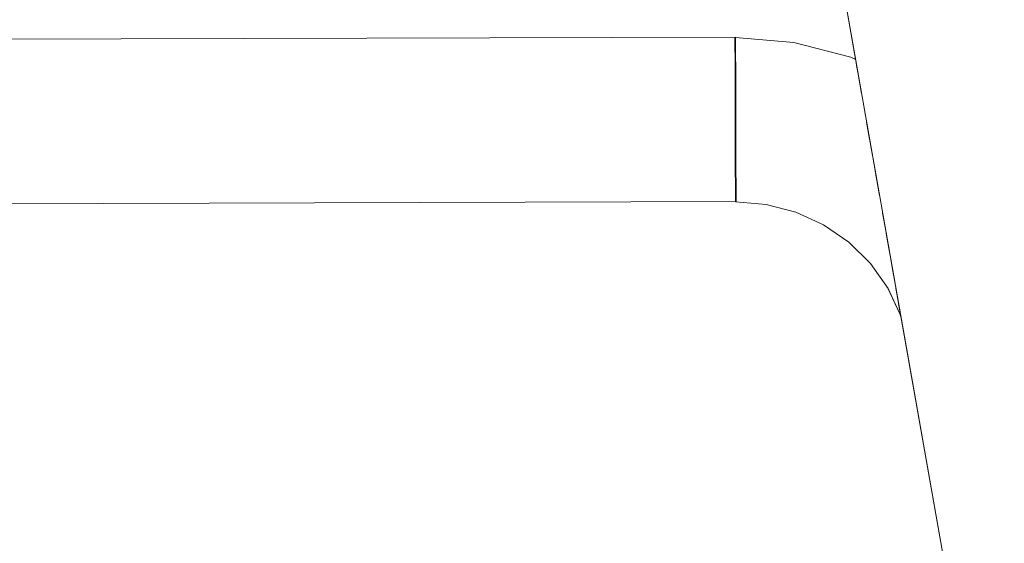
# Model space of a CAD drawing. Header units: millimetres. Extents: x -30280 to 309309, y -17460 to 4378.
# Tile 770 of 1056: x 249336 to 249432, y -13090 to -13039. Entities that reach past the tile are written whole.
import ezdxf

# ---------------------------------------------------------------- set-up
doc = ezdxf.new("R2010")
doc.units = ezdxf.units.MM
doc.header["$MEASUREMENT"] = 0
doc.linetypes.add('Wipeout_Contour', pattern=[1000, 0, -1000])
for name, color, linetype in [('Nuevo_08_E_Envans secs', 7, 'Continuous'), ('Nuevo_09_EI_Mobiliari general', 7, 'Continuous'), ('Nuevo_Ventanas Archicad', 7, 'Continuous')]:
    doc.layers.add(name, color=color, linetype=linetype)
doc.layers.add('Nuevo_09_EI_Mobiliari general_Pluma_Nº__1', color=7, linetype='Continuous', lineweight=5)

# ---------------------------------------------------------------- blocks, each defined once
blk = doc.blocks.new('Elem Sección_541_6', base_point=(235890.588, -13459.976))
at = {"color": 254, "linetype": 'Wipeout_Contour', "lineweight": 0, "ltscale": 1517989.291840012}
blk.add_wipeout([(248979.884, -11359.976), (254508.641, -11359.976), (254508.641, -13457.976), (254654.197, -13457.976), (254654.197, -11012.976), (248979.884, -11012.976)], dxfattribs=at).dxf.layer = 'Nuevo_08_E_Envans secs'
blk = doc.blocks.new('Elem Sección_543_6', base_point=(235890.588, -13459.976))
at = {"color": 254, "linetype": 'Wipeout_Contour', "lineweight": 0, "ltscale": 7237639.821845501}
blk.add_wipeout([(248979.884, -13402.745), (248979.884, -13409.976), (249461.208, -13409.976), (249471.767, -13351.001), (249421.944, -13068.438), (249421.833, -13068.03), (249420.624, -13065.481), (249418.964, -13063.151), (249416.847, -13061.071), (249414.395, -13059.386), (249411.682, -13058.147), (249408.792, -13057.391), (249405.812, -13057.142), (249405.812, -13057.12), (249236.899, -13057.585), (249236.899, -13057.621), (249230.387, -13057.603), (249223.875, -13057.621), (249223.875, -13057.585), (249054.963, -13057.12), (249054.963, -13057.142), (249051.983, -13057.391), (249049.093, -13058.147), (249046.38, -13059.386), (249043.928, -13061.071), (249041.811, -13063.151), (249040.151, -13065.481), (249038.942, -13068.03), (249038.831, -13068.439)], dxfattribs=at).dxf.layer = 'Nuevo_Ventanas Archicad'
at = {"color": 254, "linetype": 'Wipeout_Contour', "lineweight": 0, "ltscale": 31165908.05935061}
blk.add_wipeout([(253368.641, -11399.976), (248979.884, -11399.976), (248979.884, -13305.666), (249022.416, -13068.118), (249023.053, -13065.78), (249026.984, -13043.488), (249005.387, -13043.488), (249005.387, -12987.919), (249005.459, -12987.919), (249019.024, -12561.809), (249441.751, -12561.809), (249455.316, -12987.919), (249455.387, -12987.919), (249455.387, -13043.488), (249433.791, -13043.488), (249437.722, -13065.78), (249438.358, -13068.118), (249480.387, -13302.855), (249522.416, -13068.119), (249523.053, -13065.78), (249526.984, -13043.488), (249505.387, -13043.488), (249505.387, -12987.919), (249505.459, -12987.919), (249519.024, -12561.809), (249941.751, -12561.809), (249955.316, -12987.919), (249955.387, -12987.919), (249955.387, -13043.488), (249933.791, -13043.488), (249937.722, -13065.78), (249938.358, -13068.119), (249980.387, -13302.855), (250022.416, -13068.119), (250023.053, -13065.78), (250026.984, -13043.488), (250005.387, -13043.488), (250005.387, -12987.919), (250005.459, -12987.919), (250019.024, -12561.81), (250441.751, -12561.81), (250455.316, -12987.919), (250455.387, -12987.919), (250455.387, -13043.488), (250433.791, -13043.488), (250437.722, -13065.78), (250438.358, -13068.119), (250480.387, -13302.855), (250522.416, -13068.119), (250523.053, -13065.78), (250526.984, -13043.488), (250505.387, -13043.488), (250505.387, -12987.919), (250505.459, -12987.919), (250519.024, -12561.81), (250941.751, -12561.81), (250955.316, -12987.919), (250955.387, -12987.919), (250955.387, -13043.488), (250933.791, -13043.488), (250937.722, -13065.78), (250938.358, -13068.119), (250980.387, -13302.855), (251022.416, -13068.119), (251023.053, -13065.78), (251026.984, -13043.488), (251005.387, -13043.488), (251005.387, -12987.919), (251005.459, -12987.919), (251019.024, -12561.81), (251441.751, -12561.81), (251455.316, -12987.919), (251455.387, -12987.919), (251455.387, -13043.488), (251433.791, -13043.488), (251437.722, -13065.78), (251438.358, -13068.119), (251480.387, -13302.855), (251522.416, -13068.119), (251523.053, -13065.78), (251526.984, -13043.488), (251505.387, -13043.488), (251505.387, -12987.919), (251505.459, -12987.919), (251519.024, -12561.81), (251941.751, -12561.81), (251955.316, -12987.919), (251955.387, -12987.919), (251955.387, -13043.488), (251933.791, -13043.488), (251937.722, -13065.78), (251938.358, -13068.119), (251980.387, -13302.855), (252022.416, -13068.119), (252023.053, -13065.78), (252026.984, -13043.488), (252005.387, -13043.488), (252005.387, -12987.919), (252005.459, -12987.919), (252019.024, -12561.81), (252441.751, -12561.81), (252455.316, -12987.919), (252455.387, -12987.919), (252455.387, -13043.488), (252433.791, -13043.488), (252437.722, -13065.78), (252438.358, -13068.119), (252480.387, -13302.855), (252522.416, -13068.119), (252523.053, -13065.78), (252526.984, -13043.488), (252505.387, -13043.488), (252505.387, -12987.919), (252505.459, -12987.919), (252519.024, -12561.81), (252941.751, -12561.81), (252955.316, -12987.919), (252955.387, -12987.919), (252955.387, -13043.488), (252933.791, -13043.488), (252937.722, -13065.78), (252938.358, -13068.119), (252999.567, -13409.976), (253368.641, -13409.976)], dxfattribs=at).dxf.layer = 'Nuevo_Ventanas Archicad'
blk = doc.blocks.new('Elem Sección_577_6', base_point=(235890.588, -13459.976))
at = {"color": 254, "linetype": 'Wipeout_Contour', "lineweight": 0, "ltscale": 749274.370753}
blk.add_wipeout([(249417.368, -13043.221), (249417.508, -13043.285), (249417.497, -13043.221)], dxfattribs=at).dxf.layer = 'Nuevo_09_EI_Mobiliari general'
at = {"color": 254, "linetype": 'Wipeout_Contour', "lineweight": 0, "ltscale": 749281.041575}
blk.add_wipeout([(249419.014, -13052.601), (249419.17, -13052.708), (249419.118, -13052.414)], dxfattribs=at).dxf.layer = 'Nuevo_09_EI_Mobiliari general'
at = {"color": 254, "linetype": 'Wipeout_Contour', "lineweight": 0, "ltscale": 9483689.551804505}
blk.add_wipeout([(249043.278, -13043.221), (249043.407, -13043.221), (249043.735, -13043.071), (249049.285, -13041.62), (249054.944, -13041.147), (249054.944, -13041.12), (249230.387, -13041.603), (249405.831, -13041.12), (249405.831, -13041.147), (249411.49, -13041.62), (249417.04, -13043.071), (249417.368, -13043.221), (249417.497, -13043.221), (249415.922, -13034.287), (249415.153, -13031.419), (249413.897, -13028.729), (249412.191, -13026.298), (249410.089, -13024.201), (249407.654, -13022.502), (249404.961, -13021.252), (249402.091, -13020.49), (249399.133, -13020.239), (249399.133, -13020.217), (249243.579, -13020.652), (249243.579, -13020.725), (249230.387, -13020.689), (249217.196, -13020.725), (249217.196, -13020.652), (249061.642, -13020.217), (249061.642, -13020.239), (249058.684, -13020.49), (249055.814, -13021.252), (249053.12, -13022.502), (249050.685, -13024.201), (249048.583, -13026.298), (249046.878, -13028.729), (249045.622, -13031.419), (249044.853, -13034.287)], dxfattribs=at).dxf.layer = 'Nuevo_09_EI_Mobiliari general'
at = {"color": 254, "linetype": 'Wipeout_Contour', "lineweight": 0, "ltscale": 2497705.638147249}
blk.add_wipeout([(249455.387, -13007.674), (249413.566, -13007.674), (249415.63, -13008.632), (249420.357, -13011.93), (249424.437, -13016.001), (249427.747, -13020.719), (249430.186, -13025.942), (249431.679, -13031.509), (249433.744, -13043.221), (249455.387, -13043.221)], dxfattribs=at).dxf.layer = 'Nuevo_09_EI_Mobiliari general'
at = {"color": 254, "linetype": 'Wipeout_Contour', "lineweight": 0, "ltscale": 999204.079566}
blk.add_wipeout([(249425.168, -13032.657), (249423.8, -13032.898), (249480.387, -13353.819), (249480.387, -13345.819)], dxfattribs=at).dxf.layer = 'Nuevo_09_EI_Mobiliari general'
at = {"color": 254, "linetype": 'Wipeout_Contour', "lineweight": 0, "ltscale": 999032.376934}
blk.add_wipeout([(249417.508, -13043.285), (249417.04, -13043.071), (249417.081, -13043.2), (249417.53, -13043.405)], dxfattribs=at).dxf.layer = 'Nuevo_09_EI_Mobiliari general'
at = {"color": 254, "linetype": 'Wipeout_Contour', "lineweight": 0, "ltscale": 999200.417366}
blk.add_wipeout([(249423.8, -13032.898), (249422.432, -13033.139), (249478.977, -13353.819), (249480.387, -13353.819)], dxfattribs=at).dxf.layer = 'Nuevo_09_EI_Mobiliari general'
at = {"color": 254, "linetype": 'Wipeout_Contour', "lineweight": 0, "ltscale": 999020.225812}
blk.add_wipeout([(249411.49, -13041.62), (249411.511, -13041.743), (249417.081, -13043.2), (249417.04, -13043.071)], dxfattribs=at).dxf.layer = 'Nuevo_09_EI_Mobiliari general'
at = {"color": 254, "linetype": 'Wipeout_Contour', "lineweight": 0, "ltscale": 1248744.631828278}
blk.add_wipeout([(249405.83, -13041.242), (249405.83, -13041.269), (249411.511, -13041.743), (249411.49, -13041.62), (249405.831, -13041.147)], dxfattribs=at).dxf.layer = 'Nuevo_09_EI_Mobiliari general'
at = {"color": 254, "linetype": 'Wipeout_Contour', "lineweight": 0, "ltscale": 999032.611115}
blk.add_wipeout([(249417.081, -13043.2), (249417.04, -13043.554), (249417.601, -13043.81), (249417.53, -13043.405)], dxfattribs=at).dxf.layer = 'Nuevo_09_EI_Mobiliari general'
at = {"color": 254, "linetype": 'Wipeout_Contour', "lineweight": 0, "ltscale": 999020.276533}
blk.add_wipeout([(249411.511, -13041.743), (249411.49, -13042.102), (249417.04, -13043.554), (249417.081, -13043.2)], dxfattribs=at).dxf.layer = 'Nuevo_09_EI_Mobiliari general'
at = {"color": 254, "linetype": 'Wipeout_Contour', "lineweight": 0, "ltscale": 1248744.714350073}
blk.add_wipeout([(249405.83, -13041.269), (249405.831, -13041.603), (249405.831, -13041.63), (249411.49, -13042.102), (249411.511, -13041.743)], dxfattribs=at).dxf.layer = 'Nuevo_09_EI_Mobiliari general'
at = {"color": 254, "linetype": 'Wipeout_Contour', "lineweight": 0, "ltscale": 999032.683777}
blk.add_wipeout([(249417.04, -13043.554), (249416.917, -13044.122), (249417.721, -13044.489), (249417.601, -13043.81)], dxfattribs=at).dxf.layer = 'Nuevo_09_EI_Mobiliari general'
at = {"color": 254, "linetype": 'Wipeout_Contour', "lineweight": 0, "ltscale": 999020.135032}
blk.add_wipeout([(249411.49, -13042.102), (249411.428, -13042.686), (249416.917, -13044.122), (249417.04, -13043.554)], dxfattribs=at).dxf.layer = 'Nuevo_09_EI_Mobiliari general'
at = {"color": 254, "linetype": 'Wipeout_Contour', "lineweight": 0, "ltscale": 1248744.777914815}
blk.add_wipeout([(249405.831, -13041.63), (249405.832, -13042.192), (249405.832, -13042.219), (249411.428, -13042.686), (249411.49, -13042.102)], dxfattribs=at).dxf.layer = 'Nuevo_09_EI_Mobiliari general'
at = {"color": 254, "linetype": 'Wipeout_Contour', "lineweight": 0, "ltscale": 999032.77089}
blk.add_wipeout([(249416.717, -13044.887), (249417.885, -13045.421), (249417.721, -13044.489), (249416.917, -13044.122)], dxfattribs=at).dxf.layer = 'Nuevo_09_EI_Mobiliari general'
at = {"color": 254, "linetype": 'Wipeout_Contour', "lineweight": 0, "ltscale": 998635.854889}
blk.add_wipeout([(249405.831, -13041.12), (249230.387, -13041.603), (249230.387, -13041.724), (249405.83, -13041.242)], dxfattribs=at).dxf.layer = 'Nuevo_09_EI_Mobiliari general'
at = {"color": 254, "linetype": 'Wipeout_Contour', "lineweight": 0, "ltscale": 999019.798437}
blk.add_wipeout([(249411.327, -13043.478), (249416.717, -13044.887), (249416.917, -13044.122), (249411.428, -13042.686)], dxfattribs=at).dxf.layer = 'Nuevo_09_EI_Mobiliari general'
at = {"color": 254, "linetype": 'Wipeout_Contour', "lineweight": 0, "ltscale": 998997.661817}
blk.add_wipeout([(249411.428, -13042.686), (249405.832, -13042.219), (249405.833, -13043.019), (249411.327, -13043.478)], dxfattribs=at).dxf.layer = 'Nuevo_09_EI_Mobiliari general'
at = {"color": 254, "linetype": 'Wipeout_Contour', "lineweight": 0, "ltscale": 999032.854488}
blk.add_wipeout([(249416.445, -13045.826), (249418.089, -13046.577), (249417.885, -13045.421), (249416.717, -13044.887)], dxfattribs=at).dxf.layer = 'Nuevo_09_EI_Mobiliari general'
at = {"color": 254, "linetype": 'Wipeout_Contour', "lineweight": 0, "ltscale": 998635.905302}
blk.add_wipeout([(249405.83, -13041.242), (249230.387, -13041.724), (249230.387, -13042.085), (249405.831, -13041.603)], dxfattribs=at).dxf.layer = 'Nuevo_09_EI_Mobiliari general'
at = {"color": 254, "linetype": 'Wipeout_Contour', "lineweight": 0, "ltscale": 999019.277155}
blk.add_wipeout([(249411.327, -13043.478), (249411.19, -13044.452), (249416.445, -13045.826), (249416.717, -13044.887)], dxfattribs=at).dxf.layer = 'Nuevo_09_EI_Mobiliari general'
at = {"color": 254, "linetype": 'Wipeout_Contour', "lineweight": 0, "ltscale": 1248744.832254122}
blk.add_wipeout([(249405.833, -13043.019), (249405.836, -13043.978), (249405.836, -13044.005), (249411.19, -13044.452), (249411.327, -13043.478)], dxfattribs=at).dxf.layer = 'Nuevo_09_EI_Mobiliari general'
at = {"color": 254, "linetype": 'Wipeout_Contour', "lineweight": 0, "ltscale": 999032.922547}
blk.add_wipeout([(249416.11, -13046.911), (249418.326, -13047.923), (249418.089, -13046.577), (249416.445, -13045.826)], dxfattribs=at).dxf.layer = 'Nuevo_09_EI_Mobiliari general'
at = {"color": 254, "linetype": 'Wipeout_Contour', "lineweight": 0, "ltscale": 998636.005936}
blk.add_wipeout([(249230.387, -13042.085), (249230.387, -13042.674), (249405.832, -13042.192), (249405.831, -13041.603)], dxfattribs=at).dxf.layer = 'Nuevo_09_EI_Mobiliari general'
at = {"color": 254, "linetype": 'Wipeout_Contour', "lineweight": 0, "ltscale": 999018.587179}
blk.add_wipeout([(249411.19, -13044.452), (249411.021, -13045.58), (249416.11, -13046.911), (249416.445, -13045.826)], dxfattribs=at).dxf.layer = 'Nuevo_09_EI_Mobiliari general'
at = {"layer": 'Nuevo_09_EI_Mobiliari general_Pluma_Nº__1', "color": 7, "linetype": 'Continuous', "lineweight": 5}
for p, q in [((249405.831, -13041.12), (249223.831, -13041.621)), ((249405.768, -13041.142), (249405.768, -13041.242)), ((249405.831, -13041.12), (249405.83, -13041.242)), ((249411.49, -13041.62), (249405.831, -13041.147)), ((249405.768, -13041.242), (249405.768, -13041.603)), ((249405.83, -13041.242), (249405.831, -13041.603))]:
    blk.add_line(p, q, dxfattribs=at)
at = {"color": 254, "linetype": 'Wipeout_Contour', "lineweight": 0, "ltscale": 998636.153738}
blk.add_wipeout([(249405.832, -13042.192), (249230.387, -13042.674), (249230.387, -13043.474), (249405.833, -13042.992)], dxfattribs=at).dxf.layer = 'Nuevo_09_EI_Mobiliari general'
at = {"color": 254, "linetype": 'Wipeout_Contour', "lineweight": 0, "ltscale": 1248744.823686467}
blk.add_wipeout([(249405.836, -13044.005), (249405.838, -13045.12), (249405.838, -13045.147), (249411.021, -13045.58), (249411.19, -13044.452)], dxfattribs=at).dxf.layer = 'Nuevo_09_EI_Mobiliari general'
at = {"color": 254, "linetype": 'Wipeout_Contour', "lineweight": 0, "ltscale": 999032.968556}
blk.add_wipeout([(249415.721, -13048.107), (249418.59, -13049.418), (249418.326, -13047.923), (249416.11, -13046.911)], dxfattribs=at).dxf.layer = 'Nuevo_09_EI_Mobiliari general'
at = {"layer": 'Nuevo_09_EI_Mobiliari general_Pluma_Nº__1', "color": 7, "linetype": 'Continuous', "lineweight": 5}
for p, q in [((249405.768, -13041.603), (249405.769, -13042.192)), ((249405.831, -13041.603), (249405.832, -13042.192))]:
    blk.add_line(p, q, dxfattribs=at)
at = {"color": 254, "linetype": 'Wipeout_Contour', "lineweight": 0, "ltscale": 998636.344226}
blk.add_wipeout([(249405.833, -13042.992), (249230.387, -13043.474), (249230.387, -13044.46), (249405.836, -13043.978)], dxfattribs=at).dxf.layer = 'Nuevo_09_EI_Mobiliari general'
at = {"color": 254, "linetype": 'Wipeout_Contour', "lineweight": 0, "ltscale": 999017.7496}
blk.add_wipeout([(249411.021, -13045.58), (249410.826, -13046.827), (249415.721, -13048.107), (249416.11, -13046.911)], dxfattribs=at).dxf.layer = 'Nuevo_09_EI_Mobiliari general'
at = {"layer": 'Nuevo_09_EI_Mobiliari general_Pluma_Nº__1', "color": 7, "linetype": 'Continuous', "lineweight": 5}
for p, q in [((249405.769, -13042.192), (249405.771, -13042.992)), ((249405.832, -13042.192), (249405.833, -13042.992))]:
    blk.add_line(p, q, dxfattribs=at)
at = {"color": 254, "linetype": 'Wipeout_Contour', "lineweight": 0, "ltscale": 1248744.792122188}
blk.add_wipeout([(249405.838, -13045.147), (249405.842, -13046.384), (249405.842, -13046.411), (249410.826, -13046.827), (249411.021, -13045.58)], dxfattribs=at).dxf.layer = 'Nuevo_09_EI_Mobiliari general'
at = {"color": 254, "linetype": 'Wipeout_Contour', "lineweight": 0, "ltscale": 999032.989189}
blk.add_wipeout([(249415.292, -13049.38), (249418.872, -13051.016), (249418.59, -13049.418), (249415.721, -13048.107)], dxfattribs=at).dxf.layer = 'Nuevo_09_EI_Mobiliari general'
at = {"color": 254, "linetype": 'Wipeout_Contour', "lineweight": 0, "ltscale": 998636.571615}
blk.add_wipeout([(249230.387, -13044.46), (249230.387, -13045.603), (249405.838, -13045.12), (249405.836, -13043.978)], dxfattribs=at).dxf.layer = 'Nuevo_09_EI_Mobiliari general'
at = {"color": 254, "linetype": 'Wipeout_Contour', "lineweight": 0, "ltscale": 999016.789951}
blk.add_wipeout([(249410.826, -13046.827), (249410.609, -13048.156), (249415.292, -13049.38), (249415.721, -13048.107)], dxfattribs=at).dxf.layer = 'Nuevo_09_EI_Mobiliari general'
at = {"layer": 'Nuevo_09_EI_Mobiliari general_Pluma_Nº__1', "color": 7, "linetype": 'Continuous', "lineweight": 5}
for p, q in [((249405.771, -13042.992), (249405.773, -13043.978)), ((249405.833, -13042.992), (249405.836, -13043.978))]:
    blk.add_line(p, q, dxfattribs=at)
at = {"color": 254, "linetype": 'Wipeout_Contour', "lineweight": 0, "ltscale": 1248744.738794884}
blk.add_wipeout([(249405.842, -13046.411), (249405.845, -13047.731), (249405.845, -13047.758), (249410.609, -13048.156), (249410.826, -13046.827)], dxfattribs=at).dxf.layer = 'Nuevo_09_EI_Mobiliari general'
at = {"color": 254, "linetype": 'Wipeout_Contour', "lineweight": 0, "ltscale": 1248792.778295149}
blk.add_wipeout([(249414.833, -13050.69), (249419.014, -13052.601), (249419.118, -13052.414), (249418.872, -13051.016), (249415.292, -13049.38)], dxfattribs=at).dxf.layer = 'Nuevo_09_EI_Mobiliari general'
at = {"color": 254, "linetype": 'Wipeout_Contour', "lineweight": 0, "ltscale": 998636.829012}
blk.add_wipeout([(249405.838, -13045.12), (249230.387, -13045.603), (249230.387, -13046.866), (249405.842, -13046.384)], dxfattribs=at).dxf.layer = 'Nuevo_09_EI_Mobiliari general'
at = {"color": 254, "linetype": 'Wipeout_Contour', "lineweight": 0, "ltscale": 999015.73743}
blk.add_wipeout([(249410.609, -13048.156), (249410.379, -13049.526), (249414.833, -13050.69), (249415.292, -13049.38)], dxfattribs=at).dxf.layer = 'Nuevo_09_EI_Mobiliari general'
at = {"color": 254, "linetype": 'Wipeout_Contour', "lineweight": 0, "ltscale": 999041.075006}
blk.add_wipeout([(249418.322, -13053.808), (249419.508, -13054.623), (249419.17, -13052.708), (249419.014, -13052.601)], dxfattribs=at).dxf.layer = 'Nuevo_09_EI_Mobiliari general'
at = {"layer": 'Nuevo_09_EI_Mobiliari general_Pluma_Nº__1', "color": 7, "linetype": 'Continuous', "lineweight": 5}
for p, q in [((249405.773, -13043.978), (249405.776, -13045.12)), ((249405.836, -13043.978), (249405.838, -13045.12))]:
    blk.add_line(p, q, dxfattribs=at)
at = {"color": 254, "linetype": 'Wipeout_Contour', "lineweight": 0, "ltscale": 998997.040351}
blk.add_wipeout([(249405.782, -13047.753), (249405.786, -13049.142), (249410.379, -13049.526), (249410.609, -13048.156)], dxfattribs=at).dxf.layer = 'Nuevo_09_EI_Mobiliari general'
at = {"color": 254, "linetype": 'Wipeout_Contour', "lineweight": 0, "ltscale": 999031.728616}
blk.add_wipeout([(249414.833, -13050.69), (249414.361, -13051.998), (249418.322, -13053.808), (249419.014, -13052.601)], dxfattribs=at).dxf.layer = 'Nuevo_09_EI_Mobiliari general'
at = {"color": 254, "linetype": 'Wipeout_Contour', "lineweight": 0, "ltscale": 998637.108595}
blk.add_wipeout([(249230.387, -13046.866), (249230.387, -13048.213), (249405.845, -13047.731), (249405.842, -13046.384)], dxfattribs=at).dxf.layer = 'Nuevo_09_EI_Mobiliari general'
at = {"color": 254, "linetype": 'Wipeout_Contour', "lineweight": 0, "ltscale": 999014.623997}
blk.add_wipeout([(249410.379, -13049.526), (249410.141, -13050.895), (249414.361, -13051.998), (249414.833, -13050.69)], dxfattribs=at).dxf.layer = 'Nuevo_09_EI_Mobiliari general'
at = {"color": 254, "linetype": 'Wipeout_Contour', "lineweight": 0, "ltscale": 999040.818682}
blk.add_wipeout([(249417.63, -13054.973), (249419.837, -13056.49), (249419.508, -13054.623), (249418.322, -13053.808)], dxfattribs=at).dxf.layer = 'Nuevo_09_EI_Mobiliari general'
at = {"layer": 'Nuevo_09_EI_Mobiliari general_Pluma_Nº__1', "color": 7, "linetype": 'Continuous', "lineweight": 5}
for p, q in [((249405.776, -13045.12), (249405.779, -13046.384)), ((249405.838, -13045.12), (249405.842, -13046.384))]:
    blk.add_line(p, q, dxfattribs=at)
at = {"color": 254, "linetype": 'Wipeout_Contour', "lineweight": 0, "ltscale": 998996.872303}
blk.add_wipeout([(249405.786, -13049.142), (249405.79, -13050.531), (249410.141, -13050.895), (249410.379, -13049.526)], dxfattribs=at).dxf.layer = 'Nuevo_09_EI_Mobiliari general'
at = {"color": 254, "linetype": 'Wipeout_Contour', "lineweight": 0, "ltscale": 999029.662893}
blk.add_wipeout([(249414.361, -13051.998), (249413.889, -13053.263), (249417.63, -13054.973), (249418.322, -13053.808)], dxfattribs=at).dxf.layer = 'Nuevo_09_EI_Mobiliari general'
at = {"color": 254, "linetype": 'Wipeout_Contour', "lineweight": 0, "ltscale": 1747689.266807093}
blk.add_wipeout([(249405.845, -13047.731), (249223.846, -13048.231), (249223.849, -13049.585), (249230.387, -13049.603), (249405.786, -13049.12), (249405.782, -13047.753), (249405.845, -13047.758)], dxfattribs=at).dxf.layer = 'Nuevo_09_EI_Mobiliari general'
at = {"color": 254, "linetype": 'Wipeout_Contour', "lineweight": 0, "ltscale": 999013.483395}
blk.add_wipeout([(249410.141, -13050.895), (249409.903, -13052.221), (249413.889, -13053.263), (249414.361, -13051.998)], dxfattribs=at).dxf.layer = 'Nuevo_09_EI_Mobiliari general'
at = {"color": 254, "linetype": 'Wipeout_Contour', "lineweight": 0, "ltscale": 999040.456215}
blk.add_wipeout([(249416.958, -13056.06), (249420.147, -13058.252), (249419.836, -13056.489), (249417.63, -13054.973)], dxfattribs=at).dxf.layer = 'Nuevo_09_EI_Mobiliari general'
at = {"layer": 'Nuevo_09_EI_Mobiliari general_Pluma_Nº__1', "color": 7, "linetype": 'Continuous', "lineweight": 5}
for p, q in [((249405.779, -13046.384), (249405.782, -13047.731)), ((249405.842, -13046.384), (249405.845, -13047.731))]:
    blk.add_line(p, q, dxfattribs=at)
at = {"color": 254, "linetype": 'Wipeout_Contour', "lineweight": 0, "ltscale": 998996.691623}
blk.add_wipeout([(249405.79, -13050.531), (249405.794, -13051.878), (249409.903, -13052.221), (249410.141, -13050.895)], dxfattribs=at).dxf.layer = 'Nuevo_09_EI_Mobiliari general'
at = {"color": 254, "linetype": 'Wipeout_Contour', "lineweight": 0, "ltscale": 999027.618665}
blk.add_wipeout([(249413.889, -13053.263), (249413.431, -13054.448), (249416.958, -13056.06), (249417.63, -13054.973)], dxfattribs=at).dxf.layer = 'Nuevo_09_EI_Mobiliari general'
at = {"color": 254, "linetype": 'Wipeout_Contour', "lineweight": 0, "ltscale": 749284.714147}
blk.add_wipeout([(249420.147, -13058.252), (249419.336, -13059.104), (249420.499, -13060.246)], dxfattribs=at).dxf.layer = 'Nuevo_09_EI_Mobiliari general'
at = {"color": 254, "linetype": 'Wipeout_Contour', "lineweight": 0, "ltscale": 1248222.831583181}
blk.add_wipeout([(249405.786, -13049.12), (249230.387, -13049.603), (249236.925, -13049.621), (249236.921, -13050.974), (249405.79, -13050.509)], dxfattribs=at).dxf.layer = 'Nuevo_09_EI_Mobiliari general'
at = {"color": 254, "linetype": 'Wipeout_Contour', "lineweight": 0, "ltscale": 999012.350117}
blk.add_wipeout([(249409.903, -13052.221), (249409.672, -13053.466), (249413.431, -13054.448), (249413.889, -13053.263)], dxfattribs=at).dxf.layer = 'Nuevo_09_EI_Mobiliari general'
at = {"color": 254, "linetype": 'Wipeout_Contour', "lineweight": 0, "ltscale": 999039.07469}
blk.add_wipeout([(249416.958, -13056.06), (249416.328, -13057.037), (249419.336, -13059.104), (249420.147, -13058.252)], dxfattribs=at).dxf.layer = 'Nuevo_09_EI_Mobiliari general'
at = {"layer": 'Nuevo_09_EI_Mobiliari general_Pluma_Nº__1', "color": 7, "linetype": 'Continuous', "lineweight": 5}
for p, q in [((249405.782, -13047.731), (249405.786, -13049.12)), ((249405.845, -13047.731), (249405.849, -13049.12))]:
    blk.add_line(p, q, dxfattribs=at)
at = {"color": 254, "linetype": 'Wipeout_Contour', "lineweight": 0, "ltscale": 998996.503607}
blk.add_wipeout([(249405.794, -13051.878), (249405.798, -13053.142), (249409.672, -13053.466), (249409.903, -13052.221)], dxfattribs=at).dxf.layer = 'Nuevo_09_EI_Mobiliari general'
at = {"color": 254, "linetype": 'Wipeout_Contour', "lineweight": 0, "ltscale": 999025.657836}
blk.add_wipeout([(249413.431, -13054.448), (249413.001, -13055.516), (249416.328, -13057.037), (249416.958, -13056.06)], dxfattribs=at).dxf.layer = 'Nuevo_09_EI_Mobiliari general'
at = {"color": 254, "linetype": 'Wipeout_Contour', "lineweight": 0, "ltscale": 999045.842014}
blk.add_wipeout([(249419.336, -13059.104), (249418.603, -13059.828), (249420.807, -13061.993), (249420.499, -13060.247)], dxfattribs=at).dxf.layer = 'Nuevo_09_EI_Mobiliari general'
at = {"color": 254, "linetype": 'Wipeout_Contour', "lineweight": 0, "ltscale": 1248371.300129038}
blk.add_wipeout([(249405.79, -13050.509), (249223.853, -13051.01), (249223.857, -13052.357), (249405.794, -13051.856), (249405.79, -13050.531)], dxfattribs=at).dxf.layer = 'Nuevo_09_EI_Mobiliari general'
at = {"color": 254, "linetype": 'Wipeout_Contour', "lineweight": 0, "ltscale": 999011.258356}
blk.add_wipeout([(249409.672, -13053.466), (249409.456, -13054.589), (249413.001, -13055.516), (249413.431, -13054.448)], dxfattribs=at).dxf.layer = 'Nuevo_09_EI_Mobiliari general'
at = {"color": 254, "linetype": 'Wipeout_Contour', "lineweight": 0, "ltscale": 999036.510443}
blk.add_wipeout([(249416.328, -13057.037), (249415.759, -13057.873), (249418.603, -13059.828), (249419.336, -13059.104)], dxfattribs=at).dxf.layer = 'Nuevo_09_EI_Mobiliari general'
at = {"color": 254, "linetype": 'Wipeout_Contour', "lineweight": 0, "ltscale": 749287.638802}
blk.add_wipeout([(249420.871, -13062.353), (249420.304, -13062.694), (249421.137, -13063.864)], dxfattribs=at).dxf.layer = 'Nuevo_09_EI_Mobiliari general'
at = {"layer": 'Nuevo_09_EI_Mobiliari general_Pluma_Nº__1', "color": 7, "linetype": 'Continuous', "lineweight": 5}
for p, q in [((249405.786, -13049.12), (249405.79, -13050.509)), ((249405.849, -13049.12), (249405.853, -13050.509))]:
    blk.add_line(p, q, dxfattribs=at)
at = {"color": 254, "linetype": 'Wipeout_Contour', "lineweight": 0, "ltscale": 998996.313695}
blk.add_wipeout([(249405.798, -13053.142), (249405.801, -13054.284), (249409.456, -13054.589), (249409.672, -13053.466)], dxfattribs=at).dxf.layer = 'Nuevo_09_EI_Mobiliari general'
at = {"color": 254, "linetype": 'Wipeout_Contour', "lineweight": 0, "ltscale": 999023.839702}
blk.add_wipeout([(249413.001, -13055.516), (249412.612, -13056.435), (249415.759, -13057.873), (249416.328, -13057.037)], dxfattribs=at).dxf.layer = 'Nuevo_09_EI_Mobiliari general'
at = {"color": 254, "linetype": 'Wipeout_Contour', "lineweight": 0, "ltscale": 1248806.885950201}
blk.add_wipeout([(249417.97, -13060.401), (249420.304, -13062.694), (249420.871, -13062.353), (249420.807, -13061.993), (249418.603, -13059.828)], dxfattribs=at).dxf.layer = 'Nuevo_09_EI_Mobiliari general'
at = {"color": 254, "linetype": 'Wipeout_Contour', "lineweight": 0, "ltscale": 1248397.736283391}
blk.add_wipeout([(249236.918, -13052.321), (249236.914, -13053.585), (249405.798, -13053.12), (249405.794, -13051.878), (249405.794, -13051.856)], dxfattribs=at).dxf.layer = 'Nuevo_09_EI_Mobiliari general'
at = {"color": 254, "linetype": 'Wipeout_Contour', "lineweight": 0, "ltscale": 999010.240974}
blk.add_wipeout([(249409.456, -13054.589), (249409.26, -13055.559), (249412.612, -13056.435), (249413.001, -13055.516)], dxfattribs=at).dxf.layer = 'Nuevo_09_EI_Mobiliari general'
at = {"color": 254, "linetype": 'Wipeout_Contour', "lineweight": 0, "ltscale": 999034.230133}
blk.add_wipeout([(249415.759, -13057.873), (249415.267, -13058.544), (249417.97, -13060.401), (249418.603, -13059.828)], dxfattribs=at).dxf.layer = 'Nuevo_09_EI_Mobiliari general'
at = {"color": 254, "linetype": 'Wipeout_Contour', "lineweight": 0, "ltscale": 999049.847594}
blk.add_wipeout([(249419.691, -13063.002), (249421.411, -13065.416), (249421.137, -13063.864), (249420.304, -13062.694)], dxfattribs=at).dxf.layer = 'Nuevo_09_EI_Mobiliari general'
at = {"layer": 'Nuevo_09_EI_Mobiliari general_Pluma_Nº__1', "color": 7, "linetype": 'Continuous', "lineweight": 5}
for p, q in [((249405.79, -13050.509), (249405.794, -13051.856)), ((249405.853, -13050.509), (249405.857, -13051.856))]:
    blk.add_line(p, q, dxfattribs=at)
at = {"color": 254, "linetype": 'Wipeout_Contour', "lineweight": 0, "ltscale": 998996.127331}
blk.add_wipeout([(249405.801, -13054.284), (249405.804, -13055.27), (249409.26, -13055.559), (249409.456, -13054.589)], dxfattribs=at).dxf.layer = 'Nuevo_09_EI_Mobiliari general'
at = {"color": 254, "linetype": 'Wipeout_Contour', "lineweight": 0, "ltscale": 999022.219155}
blk.add_wipeout([(249412.277, -13057.177), (249415.267, -13058.544), (249415.759, -13057.873), (249412.612, -13056.435)], dxfattribs=at).dxf.layer = 'Nuevo_09_EI_Mobiliari general'
at = {"color": 254, "linetype": 'Wipeout_Contour', "lineweight": 0, "ltscale": 999042.571532}
blk.add_wipeout([(249417.97, -13060.401), (249417.457, -13060.807), (249419.691, -13063.002), (249420.304, -13062.694)], dxfattribs=at).dxf.layer = 'Nuevo_09_EI_Mobiliari general'
at = {"color": 254, "linetype": 'Wipeout_Contour', "lineweight": 0, "ltscale": 749290.017961}
blk.add_wipeout([(249420.994, -13065.618), (249421.714, -13067.137), (249421.436, -13065.557)], dxfattribs=at).dxf.layer = 'Nuevo_09_EI_Mobiliari general'
at = {"color": 254, "linetype": 'Wipeout_Contour', "lineweight": 0, "ltscale": 1248398.057745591}
blk.add_wipeout([(249236.914, -13053.585), (249236.91, -13054.727), (249405.801, -13054.263), (249405.798, -13053.142), (249405.798, -13053.12)], dxfattribs=at).dxf.layer = 'Nuevo_09_EI_Mobiliari general'
at = {"color": 254, "linetype": 'Wipeout_Contour', "lineweight": 0, "ltscale": 999009.328527}
blk.add_wipeout([(249409.091, -13056.344), (249412.277, -13057.177), (249412.612, -13056.435), (249409.26, -13055.559)], dxfattribs=at).dxf.layer = 'Nuevo_09_EI_Mobiliari general'
at = {"color": 254, "linetype": 'Wipeout_Contour', "lineweight": 0, "ltscale": 999032.302641}
blk.add_wipeout([(249415.267, -13058.544), (249414.868, -13059.028), (249417.457, -13060.807), (249417.97, -13060.401)], dxfattribs=at).dxf.layer = 'Nuevo_09_EI_Mobiliari general'
at = {"color": 254, "linetype": 'Wipeout_Contour', "lineweight": 0, "ltscale": 1248811.921619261}
blk.add_wipeout([(249419.24, -13063.156), (249420.994, -13065.618), (249421.436, -13065.557), (249421.411, -13065.416), (249419.691, -13063.002)], dxfattribs=at).dxf.layer = 'Nuevo_09_EI_Mobiliari general'
at = {"layer": 'Nuevo_09_EI_Mobiliari general_Pluma_Nº__1', "color": 7, "linetype": 'Continuous', "lineweight": 5}
for p, q in [((249405.794, -13051.856), (249405.798, -13053.12)), ((249405.857, -13051.856), (249405.86, -13053.12))]:
    blk.add_line(p, q, dxfattribs=at)
at = {"color": 254, "linetype": 'Wipeout_Contour', "lineweight": 0, "ltscale": 998995.949831}
blk.add_wipeout([(249409.26, -13055.559), (249405.804, -13055.27), (249405.807, -13056.07), (249409.091, -13056.344)], dxfattribs=at).dxf.layer = 'Nuevo_09_EI_Mobiliari general'
at = {"color": 254, "linetype": 'Wipeout_Contour', "lineweight": 0, "ltscale": 999020.845044}
blk.add_wipeout([(249412.277, -13057.177), (249412.005, -13057.72), (249414.868, -13059.028), (249415.267, -13058.544)], dxfattribs=at).dxf.layer = 'Nuevo_09_EI_Mobiliari general'
at = {"color": 254, "linetype": 'Wipeout_Contour', "lineweight": 0, "ltscale": 999040.669515}
blk.add_wipeout([(249417.457, -13060.807), (249417.079, -13061.033), (249419.24, -13063.156), (249419.691, -13063.002)], dxfattribs=at).dxf.layer = 'Nuevo_09_EI_Mobiliari general'
at = {"color": 254, "linetype": 'Wipeout_Contour', "lineweight": 0, "ltscale": 999053.255541}
blk.add_wipeout([(249420.682, -13065.562), (249421.883, -13068.097), (249421.714, -13067.137), (249420.994, -13065.618)], dxfattribs=at).dxf.layer = 'Nuevo_09_EI_Mobiliari general'
at = {"color": 254, "linetype": 'Wipeout_Contour', "lineweight": 0, "ltscale": 999008.548375}
blk.add_wipeout([(249409.091, -13056.344), (249408.954, -13056.922), (249412.005, -13057.72), (249412.277, -13057.177)], dxfattribs=at).dxf.layer = 'Nuevo_09_EI_Mobiliari general'
at = {"color": 254, "linetype": 'Wipeout_Contour', "lineweight": 0, "ltscale": 999030.786091}
blk.add_wipeout([(249414.868, -13059.028), (249414.575, -13059.312), (249417.079, -13061.033), (249417.457, -13060.807)], dxfattribs=at).dxf.layer = 'Nuevo_09_EI_Mobiliari general'
at = {"color": 254, "linetype": 'Wipeout_Contour', "lineweight": 0, "ltscale": 999047.557128}
blk.add_wipeout([(249419.24, -13063.156), (249418.964, -13063.151), (249420.682, -13065.562), (249420.994, -13065.618)], dxfattribs=at).dxf.layer = 'Nuevo_09_EI_Mobiliari general'
at = {"color": 254, "linetype": 'Wipeout_Contour', "lineweight": 0, "ltscale": 749291.980018}
blk.add_wipeout([(249421.889, -13068.13), (249421.833, -13068.03), (249421.944, -13068.438)], dxfattribs=at).dxf.layer = 'Nuevo_09_EI_Mobiliari general'
at = {"color": 254, "linetype": 'Wipeout_Contour', "lineweight": 0, "ltscale": 998995.786281}
blk.add_wipeout([(249405.807, -13056.07), (249405.809, -13056.659), (249408.954, -13056.922), (249409.091, -13056.344)], dxfattribs=at).dxf.layer = 'Nuevo_09_EI_Mobiliari general'
at = {"color": 254, "linetype": 'Wipeout_Contour', "lineweight": 0, "ltscale": 999019.75874}
blk.add_wipeout([(249412.005, -13057.72), (249411.805, -13058.046), (249414.575, -13059.312), (249414.868, -13059.028)], dxfattribs=at).dxf.layer = 'Nuevo_09_EI_Mobiliari general'
at = {"color": 254, "linetype": 'Wipeout_Contour', "lineweight": 0, "ltscale": 999039.345862}
blk.add_wipeout([(249417.079, -13061.033), (249416.847, -13061.071), (249418.964, -13063.151), (249419.24, -13063.156)], dxfattribs=at).dxf.layer = 'Nuevo_09_EI_Mobiliari general'
at = {"color": 254, "linetype": 'Wipeout_Contour', "lineweight": 0, "ltscale": 1248816.709356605}
blk.add_wipeout([(249420.682, -13065.562), (249420.624, -13065.481), (249421.833, -13068.03), (249421.889, -13068.13), (249421.883, -13068.097)], dxfattribs=at).dxf.layer = 'Nuevo_09_EI_Mobiliari general'
at = {"color": 254, "linetype": 'Wipeout_Contour', "lineweight": 0, "ltscale": 999194.976813}
blk.add_wipeout([(249478.977, -13353.819), (249422.432, -13033.139), (249421.106, -13033.373), (249477.609, -13353.819)], dxfattribs=at).dxf.layer = 'Nuevo_09_EI_Mobiliari general'
at = {"color": 254, "linetype": 'Wipeout_Contour', "lineweight": 0, "ltscale": 1248398.343626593}
blk.add_wipeout([(249236.91, -13054.727), (249236.907, -13055.713), (249405.804, -13055.249), (249405.801, -13054.284), (249405.801, -13054.263)], dxfattribs=at).dxf.layer = 'Nuevo_09_EI_Mobiliari general'
at = {"color": 254, "linetype": 'Wipeout_Contour', "lineweight": 0, "ltscale": 999007.923918}
blk.add_wipeout([(249408.954, -13056.922), (249408.854, -13057.274), (249411.805, -13058.046), (249412.005, -13057.72)], dxfattribs=at).dxf.layer = 'Nuevo_09_EI_Mobiliari general'
at = {"color": 254, "linetype": 'Wipeout_Contour', "lineweight": 0, "ltscale": 999029.726152}
blk.add_wipeout([(249414.575, -13059.312), (249414.395, -13059.386), (249416.847, -13061.071), (249417.079, -13061.033)], dxfattribs=at).dxf.layer = 'Nuevo_09_EI_Mobiliari general'
at = {"layer": 'Nuevo_09_EI_Mobiliari general_Pluma_Nº__1', "color": 7, "linetype": 'Continuous', "lineweight": 5}
for p, q in [((249405.798, -13053.12), (249405.801, -13054.263)), ((249405.86, -13053.12), (249405.864, -13054.262))]:
    blk.add_line(p, q, dxfattribs=at)
at = {"color": 254, "linetype": 'Wipeout_Contour', "lineweight": 0, "ltscale": 999189.785483}
blk.add_wipeout([(249421.106, -13033.373), (249419.861, -13033.593), (249476.326, -13353.819), (249477.609, -13353.819)], dxfattribs=at).dxf.layer = 'Nuevo_09_EI_Mobiliari general'
at = {"color": 254, "linetype": 'Wipeout_Contour', "lineweight": 0, "ltscale": 998995.641464}
blk.add_wipeout([(249405.809, -13056.659), (249405.811, -13057.02), (249408.854, -13057.274), (249408.954, -13056.922)], dxfattribs=at).dxf.layer = 'Nuevo_09_EI_Mobiliari general'
at = {"color": 254, "linetype": 'Wipeout_Contour', "lineweight": 0, "ltscale": 999018.992948}
blk.add_wipeout([(249411.805, -13058.046), (249411.682, -13058.146), (249414.395, -13059.386), (249414.575, -13059.312)], dxfattribs=at).dxf.layer = 'Nuevo_09_EI_Mobiliari general'
at = {"color": 254, "linetype": 'Wipeout_Contour', "lineweight": 0, "ltscale": 999185.001093}
blk.add_wipeout([(249419.861, -13033.593), (249418.736, -13033.791), (249475.166, -13353.819), (249476.326, -13353.819)], dxfattribs=at).dxf.layer = 'Nuevo_09_EI_Mobiliari general'
at = {"color": 254, "linetype": 'Wipeout_Contour', "lineweight": 0, "ltscale": 998651.846907}
blk.add_wipeout([(249236.904, -13056.513), (249405.807, -13056.048), (249405.804, -13055.249), (249236.907, -13055.713)], dxfattribs=at).dxf.layer = 'Nuevo_09_EI_Mobiliari general'
at = {"color": 254, "linetype": 'Wipeout_Contour', "lineweight": 0, "ltscale": 999007.473948}
blk.add_wipeout([(249408.854, -13057.274), (249408.792, -13057.391), (249411.682, -13058.146), (249411.805, -13058.046)], dxfattribs=at).dxf.layer = 'Nuevo_09_EI_Mobiliari general'
at = {"layer": 'Nuevo_09_EI_Mobiliari general_Pluma_Nº__1', "color": 7, "linetype": 'Continuous', "lineweight": 5}
for p, q in [((249405.801, -13054.263), (249405.804, -13055.249)), ((249405.864, -13054.262), (249405.867, -13055.248)), ((249414.395, -13059.386), (249411.682, -13058.146))]:
    blk.add_line(p, q, dxfattribs=at)
at = {"color": 254, "linetype": 'Wipeout_Contour', "lineweight": 0, "ltscale": 999180.769019}
blk.add_wipeout([(249418.736, -13033.791), (249417.765, -13033.962), (249474.164, -13353.819), (249475.166, -13353.819)], dxfattribs=at).dxf.layer = 'Nuevo_09_EI_Mobiliari general'
at = {"color": 254, "linetype": 'Wipeout_Contour', "lineweight": 0, "ltscale": 998995.519783}
blk.add_wipeout([(249405.811, -13057.02), (249405.812, -13057.142), (249408.792, -13057.391), (249408.854, -13057.274)], dxfattribs=at).dxf.layer = 'Nuevo_09_EI_Mobiliari general'
at = {"layer": 'Nuevo_09_EI_Mobiliari general_Pluma_Nº__1', "color": 7, "linetype": 'Continuous', "lineweight": 5}
blk.add_line((249411.682, -13058.146), (249408.792, -13057.391), dxfattribs=at)
at = {"color": 254, "linetype": 'Wipeout_Contour', "lineweight": 0, "ltscale": 999177.21789}
blk.add_wipeout([(249417.765, -13033.962), (249416.977, -13034.101), (249473.352, -13353.819), (249474.164, -13353.819)], dxfattribs=at).dxf.layer = 'Nuevo_09_EI_Mobiliari general'
at = {"color": 254, "linetype": 'Wipeout_Contour', "lineweight": 0, "ltscale": 1248398.775275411}
blk.add_wipeout([(249236.904, -13056.513), (249236.902, -13057.102), (249405.809, -13056.638), (249405.807, -13056.07), (249405.807, -13056.048)], dxfattribs=at).dxf.layer = 'Nuevo_09_EI_Mobiliari general'
at = {"layer": 'Nuevo_09_EI_Mobiliari general_Pluma_Nº__1', "color": 7, "linetype": 'Continuous', "lineweight": 5}
for p, q in [((249405.804, -13055.249), (249405.807, -13056.048)), ((249405.867, -13055.248), (249405.87, -13056.048))]:
    blk.add_line(p, q, dxfattribs=at)
at = {"color": 254, "linetype": 'Wipeout_Contour', "lineweight": 0, "ltscale": 999174.455552}
blk.add_wipeout([(249416.977, -13034.101), (249416.397, -13034.203), (249472.754, -13353.819), (249473.352, -13353.819)], dxfattribs=at).dxf.layer = 'Nuevo_09_EI_Mobiliari general'
at = {"color": 254, "linetype": 'Wipeout_Contour', "lineweight": 0, "ltscale": 1248398.908012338}
blk.add_wipeout([(249236.902, -13057.102), (249236.901, -13057.463), (249405.811, -13056.999), (249405.809, -13056.659), (249405.809, -13056.638)], dxfattribs=at).dxf.layer = 'Nuevo_09_EI_Mobiliari general'
at = {"color": 254, "linetype": 'Wipeout_Contour', "lineweight": 0, "ltscale": 999172.565929}
blk.add_wipeout([(249472.754, -13353.819), (249416.397, -13034.203), (249416.042, -13034.266), (249472.387, -13353.819)], dxfattribs=at).dxf.layer = 'Nuevo_09_EI_Mobiliari general'
at = {"color": 254, "linetype": 'Wipeout_Contour', "lineweight": 0, "ltscale": 1248398.979604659}
blk.add_wipeout([(249236.901, -13057.463), (249236.9, -13057.585), (249405.812, -13057.12), (249405.811, -13057.02), (249405.811, -13056.999)], dxfattribs=at).dxf.layer = 'Nuevo_09_EI_Mobiliari general'
at = {"layer": 'Nuevo_09_EI_Mobiliari general_Pluma_Nº__1', "color": 7, "linetype": 'Continuous', "lineweight": 5}
for p, q in [((249405.807, -13056.048), (249405.809, -13056.638)), ((249405.87, -13056.048), (249405.872, -13056.638)), ((249405.875, -13057.12), (249236.9, -13057.585)), ((249405.809, -13056.638), (249405.811, -13056.999)), ((249405.811, -13056.999), (249405.812, -13057.142)), ((249408.792, -13057.391), (249405.812, -13057.142)), ((249405.872, -13056.638), (249405.874, -13056.999)), ((249405.874, -13056.999), (249405.875, -13057.12))]:
    blk.add_line(p, q, dxfattribs=at)
at = {"color": 254, "linetype": 'Wipeout_Contour', "lineweight": 0, "ltscale": 999171.60648}
blk.add_wipeout([(249415.922, -13034.287), (249472.264, -13353.819), (249472.387, -13353.819), (249416.042, -13034.266)], dxfattribs=at).dxf.layer = 'Nuevo_09_EI_Mobiliari general'
at = {"layer": 'Nuevo_09_EI_Mobiliari general_Pluma_Nº__1', "color": 7, "linetype": 'Continuous', "lineweight": 5}
for p, q in [((249417.04, -13043.071), (249411.49, -13041.62)), ((249417.508, -13043.285), (249417.04, -13043.071)), ((249417.368, -13043.221), (249417.497, -13043.221)), ((249416.847, -13061.071), (249414.395, -13059.386)), ((249418.964, -13063.151), (249416.847, -13061.071)), ((249420.682, -13065.562), (249418.964, -13063.151)), ((249421.833, -13068.03), (249420.624, -13065.481)), ((249421.944, -13068.438), (249421.833, -13068.03))]:
    blk.add_line(p, q, dxfattribs=at)
at = {"color": 254, "linetype": 'Wipeout_Contour', "lineweight": 0, "ltscale": 999213.769158}
blk.add_wipeout([(249431.679, -13031.509), (249431.559, -13031.53), (249480.387, -13308.449), (249480.387, -13307.749)], dxfattribs=at).dxf.layer = 'Nuevo_09_EI_Mobiliari general'
at = {"color": 254, "linetype": 'Wipeout_Contour', "lineweight": 0, "ltscale": 999213.442033}
blk.add_wipeout([(249431.559, -13031.53), (249431.204, -13031.593), (249480.387, -13310.527), (249480.387, -13308.449)], dxfattribs=at).dxf.layer = 'Nuevo_09_EI_Mobiliari general'
at = {"color": 254, "linetype": 'Wipeout_Contour', "lineweight": 0, "ltscale": 999212.802997}
blk.add_wipeout([(249480.387, -13310.527), (249431.204, -13031.593), (249430.623, -13031.695), (249480.387, -13313.921)], dxfattribs=at).dxf.layer = 'Nuevo_09_EI_Mobiliari general'
at = {"color": 254, "linetype": 'Wipeout_Contour', "lineweight": 0, "ltscale": 999211.871591}
blk.add_wipeout([(249480.387, -13313.921), (249430.623, -13031.695), (249429.836, -13031.834), (249480.387, -13318.527)], dxfattribs=at).dxf.layer = 'Nuevo_09_EI_Mobiliari general'
at = {"color": 254, "linetype": 'Wipeout_Contour', "lineweight": 0, "ltscale": 999210.676251}
blk.add_wipeout([(249429.836, -13031.834), (249428.864, -13032.005), (249480.387, -13324.206), (249480.387, -13318.527)], dxfattribs=at).dxf.layer = 'Nuevo_09_EI_Mobiliari general'
at = {"color": 254, "linetype": 'Wipeout_Contour', "lineweight": 0, "ltscale": 999209.253413}
blk.add_wipeout([(249480.387, -13324.206), (249428.864, -13032.005), (249427.74, -13032.203), (249480.387, -13330.784)], dxfattribs=at).dxf.layer = 'Nuevo_09_EI_Mobiliari general'
at = {"color": 254, "linetype": 'Wipeout_Contour', "lineweight": 0, "ltscale": 999207.64641}
blk.add_wipeout([(249480.387, -13330.784), (249427.74, -13032.203), (249426.495, -13032.423), (249480.387, -13338.062)], dxfattribs=at).dxf.layer = 'Nuevo_09_EI_Mobiliari general'
at = {"color": 254, "linetype": 'Wipeout_Contour', "lineweight": 0, "ltscale": 999205.904139}
blk.add_wipeout([(249426.495, -13032.423), (249425.168, -13032.657), (249480.387, -13345.819), (249480.387, -13338.062)], dxfattribs=at).dxf.layer = 'Nuevo_09_EI_Mobiliari general'
at = {"layer": 'Nuevo_09_EI_Mobiliari general_Pluma_Nº__1', "color": 7, "linetype": 'Continuous', "lineweight": 5}
blk.add_line((249472.264, -13353.819), (249415.922, -13034.287), dxfattribs=at)

msp = doc.modelspace()

# ---------------------------------------------------------------- block references
at = {"layer": 'Nuevo_08_E_Envans secs', "lineweight": 0}
msp.add_blockref('Elem Sección_541_6', (235890.588, -13459.976), dxfattribs=at)

# ---------------------------------------------------------------- next in the draw order: block references
at = {"layer": 'Nuevo_Ventanas Archicad', "lineweight": 0}
msp.add_blockref('Elem Sección_543_6', (235890.588, -13459.976), dxfattribs=at)

# ---------------------------------------------------------------- next in the draw order: block references
at = {"layer": 'Nuevo_09_EI_Mobiliari general', "lineweight": 0}
msp.add_blockref('Elem Sección_577_6', (235890.588, -13459.976), dxfattribs=at)

doc.saveas('drawing.dxf')
